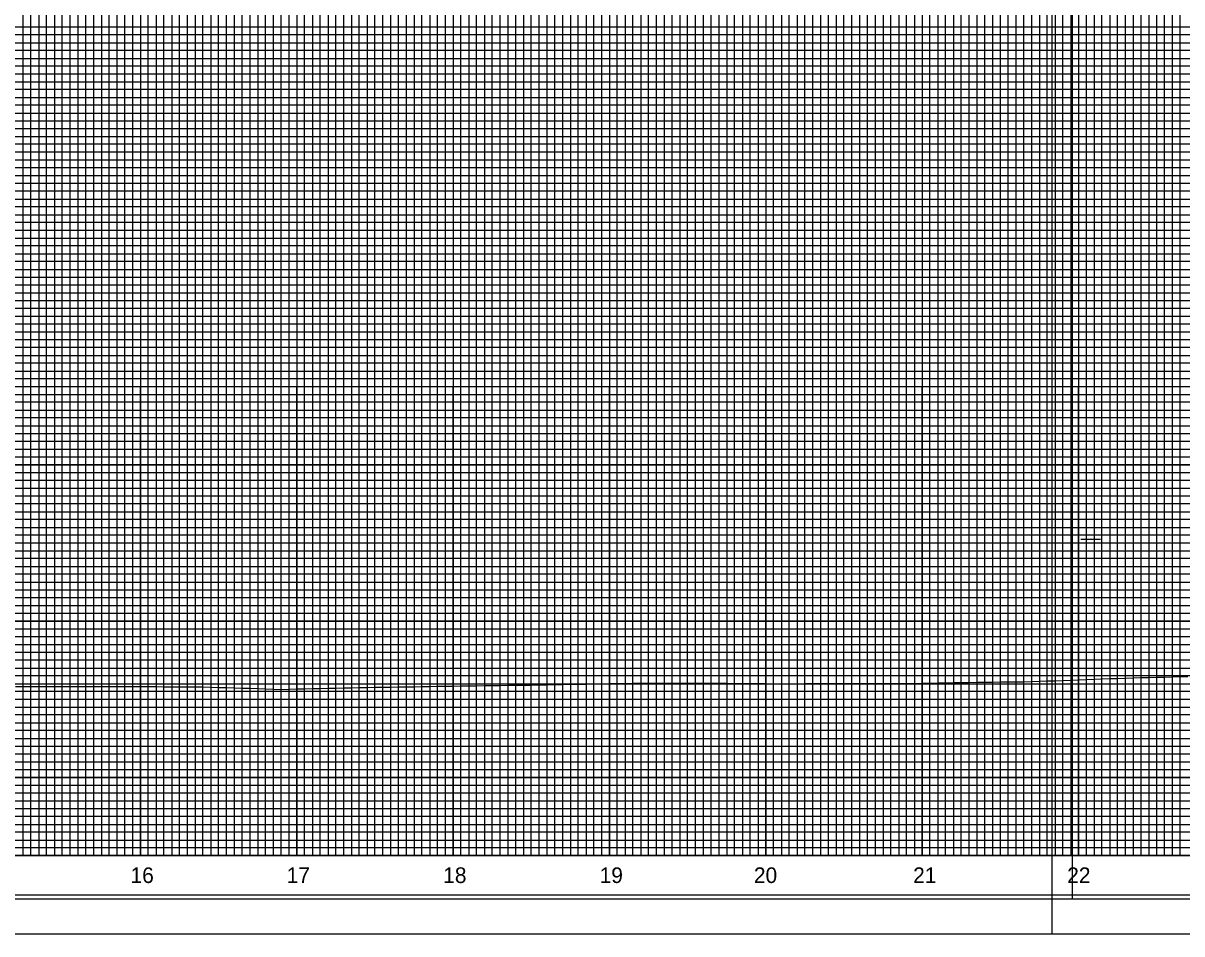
# Model space of a CAD drawing. Extents: x 2345490 to 2436403, y 465165 to 573888.
# Drawn here: x 2382292 to 2383033, y 523493 to 524076 of the extents above; entities that cross this region are included whole.
import ezdxf

# ---------------------------------------------------------------- set-up
doc = ezdxf.new("R2010")
doc.units = 0
for name, color, linetype in [('Old_Level_1', 7, 'Continuous'), ('Old_Level_18', 7, 'Continuous'), ('Old_Level_41', 7, 'Continuous'), ('Old_Level_42', 7, 'Continuous'), ('Old_Level_43', 7, 'Continuous'), ('Old_Level_50', 7, 'Continuous'), ('Old_Level_51', 7, 'Continuous'), ('Old_Level_52', 7, 'Continuous'), ('Old_Level_57', 7, 'Continuous'), ('Old_Level_63', 7, 'Continuous')]:
    doc.layers.add(name, color=color, linetype=linetype)

msp = doc.modelspace()

# ---------------------------------------------------------------- linework, layer by layer
at = {"layer": 'Old_Level_1'}
for points in [[(2382286.799, 523651.332), (2382291.799, 523651.3365), (2382296.799, 523651.3385), (2382301.799, 523651.33825), (2382306.799, 523651.3865), (2382311.799, 523651.3795), (2382316.799, 523651.3695), (2382321.799, 523651.35675), (2382326.799, 523651.35175), (2382331.799, 523651.36475), (2382336.799, 523651.36725), (2382341.799, 523651.3665), (2382346.799, 523651.36275), (2382351.799, 523651.35625), (2382356.799, 523651.34675), (2382361.799, 523651.33425), (2382366.799, 523651.31875), (2382371.799, 523651.3005), (2382376.799, 523651.279), (2382381.799, 523651.25475), (2382386.799, 523651.24725), (2382391.799, 523651.21875), (2382396.799, 523651.18425), (2382401.799, 523651.1465), (2382406.799, 523651.131), (2382411.799, 523650.9775), (2382416.799, 523650.82025), (2382421.799, 523650.65925), (2382426.799, 523650.49475), (2382431.799, 523650.32675), (2382436.799, 523650.215), (2382441.799, 523650.033), (2382446.799, 523649.84625), (2382451.799, 523649.65525), (2382456.799, 523649.51), (2382461.799, 523649.647), (2382466.799, 523649.7795), (2382471.799, 523649.90775), (2382476.799, 523650.00575), (2382481.799, 523650.1235), (2382486.799, 523650.2375), (2382491.799, 523650.3475), (2382496.799, 523650.45375), (2382501.799, 523650.556), (2382506.799, 523650.6545), (2382511.799, 523650.74925), (2382516.799, 523650.84), (2382521.799, 523650.92675), (2382526.799, 523651.01), (2382531.799, 523651.07775), (2382536.799, 523651.154), (2382541.799, 523651.25325), (2382546.799, 523651.34875), (2382551.799, 523651.441), (2382556.799, 523651.512), (2382561.799, 523651.59675), (2382566.799, 523651.678), (2382571.799, 523651.75625), (2382576.799, 523651.83125), (2382581.799, 523651.90275), (2382586.799, 523651.95175), (2382591.799, 523652.017), (2382596.799, 523652.07925), (2382601.799, 523652.13825), (2382606.799, 523652.19425), (2382611.799, 523652.24725), (2382616.799, 523652.30525), (2382621.799, 523652.408), (2382626.799, 523652.50775), (2382631.799, 523652.6045), (2382636.799, 523652.69525), (2382641.799, 523652.783), (2382646.799, 523652.8705), (2382651.799, 523652.95525), (2382656.799, 523653.03675), (2382661.799, 523653.1155), (2382666.799, 523653.1885), (2382671.799, 523653.261), (2382676.799, 523653.331), (2382681.799, 523653.398), (2382686.799, 523653.462), (2382691.799, 523653.523), (2382696.799, 523653.578), (2382701.799, 523653.573), (2382706.799, 523653.565), (2382711.799, 523653.554), (2382716.799, 523653.54), (2382721.799, 523653.51325), (2382726.799, 523653.49225), (2382731.799, 523653.46875), (2382736.799, 523653.4425), (2382741.799, 523653.4135), (2382746.799, 523653.38175), (2382751.799, 523653.3475), (2382756.799, 523653.3105), (2382761.799, 523653.27075), (2382766.799, 523653.2285)], [(2382766.799, 523653.2285), (2382771.799, 523653.1835), (2382776.799, 523653.1355), (2382781.799, 523653.15475), (2382786.799, 523653.18), (2382791.799, 523653.203), (2382796.799, 523653.2285), (2382801.799, 523653.247), (2382806.799, 523653.26275), (2382811.799, 523653.276), (2382816.799, 523653.2865), (2382821.799, 523653.2945), (2382826.799, 523653.3), (2382831.799, 523653.303), (2382836.799, 523653.30325), (2382841.799, 523653.301), (2382846.799, 523653.296), (2382851.799, 523653.28875), (2382856.799, 523653.28275), (2382861.799, 523653.38775), (2382866.799, 523653.486), (2382871.799, 523653.579), (2382876.799, 523653.66825), (2382881.799, 523653.75625), (2382886.799, 523653.8415), (2382891.799, 523653.92475), (2382896.799, 523654.00275), (2382901.799, 523654.0735), (2382906.799, 523654.138), (2382911.799, 523654.199), (2382916.799, 523654.25575), (2382921.799, 523654.30775), (2382926.799, 523654.3555), (2382931.799, 523654.3985), (2382936.799, 523654.48275), (2382941.799, 523654.6925), (2382946.799, 523654.89775), (2382951.799, 523655.09825), (2382956.799, 523655.29425), (2382961.799, 523655.48575), (2382966.799, 523655.6725), (2382971.799, 523655.855), (2382976.799, 523656.03275), (2382981.799, 523656.20575), (2382986.799, 523656.39), (2382991.799, 523656.55575), (2382996.799, 523656.717), (2383001.799, 523656.874), (2383006.799, 523657.0265), (2383011.799, 523657.17475), (2383016.799, 523657.29325), (2383021.799, 523657.37925), (2383026.799, 523657.58625), (2383031.799, 523657.669), (2383036.799, 523657.7485)]]:
    msp.add_lwpolyline(points, dxfattribs=at)
at = {"layer": 'Old_Level_18'}
msp.add_lwpolyline([(2383216.79875, 524568.168), (2381716.79875, 524568.168), (2381716.79875, 523518.168), (2383216.79875, 523518.168)], close=True, dxfattribs=at)
at = {"layer": 'Old_Level_41'}
for p, q in [((2382968.29875, 523745.668), (2382980.79875, 523745.668)), ((2383216.79875, 523543.168), (2381716.79875, 523543.168))]:
    msp.add_line(p, q, dxfattribs=at)
for points in [[(2382241.79875, 523543.168), (2382291.79875, 523543.168), (2382291.79875, 524568.168)], [(2382266.79875, 523543.168), (2382316.79875, 523543.168), (2382316.79875, 524568.168)], [(2382341.79875, 524568.168), (2382341.79875, 523543.168), (2382391.79875, 523543.168), (2382391.79875, 524568.168)], [(2382366.79875, 524568.168), (2382366.79875, 523543.168), (2382416.79875, 523543.168), (2382416.79875, 524568.168)], [(2382441.79875, 524568.168), (2382441.79875, 523543.168), (2382491.79875, 523543.168), (2382491.79875, 524568.168)], [(2382466.79875, 524568.168), (2382466.79875, 523543.168), (2382516.79875, 523543.168), (2382516.79875, 524568.168)], [(2382541.79875, 524568.168), (2382541.79875, 523543.168), (2382591.79875, 523543.168), (2382591.79875, 524568.168)], [(2382566.79875, 524568.168), (2382566.79875, 523543.168), (2382616.79875, 523543.168), (2382616.79875, 524568.168)], [(2382641.79875, 524568.168), (2382641.79875, 523543.168), (2382691.79875, 523543.168), (2382691.79875, 524568.168)], [(2382666.79875, 524568.168), (2382666.79875, 523543.168), (2382716.79875, 523543.168), (2382716.79875, 524568.168)], [(2382741.79875, 524568.168), (2382741.79875, 523543.168), (2382791.79875, 523543.168), (2382791.79875, 524568.168)], [(2382766.79875, 524568.168), (2382766.79875, 523543.168), (2382816.79875, 523543.168), (2382816.79875, 524568.168)], [(2382841.79875, 524568.168), (2382841.79875, 523543.168), (2382891.79875, 523543.168), (2382891.79875, 524568.168)], [(2382866.79875, 524568.168), (2382866.79875, 523543.168), (2382916.79875, 523543.168), (2382916.79875, 524568.168)], [(2382941.79875, 524568.168), (2382941.79875, 523543.168), (2382991.79875, 523543.168), (2382991.79875, 524568.168)], [(2382966.79875, 524568.168), (2382966.79875, 523543.168), (2383016.79875, 523543.168), (2383016.79875, 524568.168)], [(2383216.79875, 524068.168), (2381716.79875, 524068.168), (2381716.79875, 524018.168), (2383216.79875, 524018.168)], [(2383216.79875, 523968.168), (2381716.79875, 523968.168), (2381716.79875, 523918.168), (2383216.79875, 523918.168)], [(2383216.79875, 523893.168), (2381716.79875, 523893.168), (2381716.79875, 523943.168), (2383216.79875, 523943.168)], [(2383216.79875, 523868.168), (2381716.79875, 523868.168), (2381716.79875, 523818.168), (2383216.79875, 523818.168)], [(2383216.79875, 523793.168), (2381716.79875, 523793.168), (2381716.79875, 523843.168), (2383216.79875, 523843.168)], [(2383216.79875, 523768.168), (2381716.79875, 523768.168), (2381716.79875, 523718.168), (2383216.79875, 523718.168)], [(2383216.79875, 523668.168), (2381716.79875, 523668.168), (2381716.79875, 523618.168), (2383216.79875, 523618.168)], [(2383216.79875, 523593.168), (2381716.79875, 523593.168), (2381716.79875, 523643.168), (2383216.79875, 523643.168)], [(2383216.79875, 523568.168), (2381716.79875, 523568.168)]]:
    msp.add_lwpolyline(points, dxfattribs=at)
at = {"layer": 'Old_Level_42'}
for points in [[(2383216.79875, 523993.168), (2381716.79875, 523993.168), (2381716.79875, 524043.168), (2383216.79875, 524043.168)], [(2383216.79875, 523693.168), (2381716.79875, 523693.168), (2381716.79875, 523743.168), (2383216.79875, 523743.168)]]:
    msp.add_lwpolyline(points, dxfattribs=at)
at = {"layer": 'Old_Level_43'}
for points in [[(2382296.79875, 523543.168), (2382296.79875, 524568.168)], [(2382301.79875, 524568.168), (2382301.79875, 523543.168), (2382306.79875, 523543.168), (2382306.79875, 524568.168)], [(2382311.79875, 524568.168), (2382311.79875, 523543.168), (2382321.79875, 523543.168), (2382321.79875, 524568.168)], [(2382326.79875, 524568.168), (2382326.79875, 523543.168), (2382326.79875, 523543.168), (2382331.79875, 523543.168), (2382331.79875, 524568.168)], [(2382336.79875, 524568.168), (2382336.79875, 523543.168), (2382346.79875, 523543.168), (2382346.79875, 524568.168)], [(2382351.79875, 524568.168), (2382351.79875, 523543.168), (2382356.79875, 523543.168), (2382356.79875, 524568.168)], [(2382361.79875, 524568.168), (2382361.79875, 523543.168), (2382371.79875, 523543.168), (2382371.79875, 524568.168)], [(2382376.79875, 524568.168), (2382376.79875, 523543.168), (2382381.79875, 523543.168), (2382381.79875, 524568.168)], [(2382386.79875, 524568.168), (2382386.79875, 523543.168), (2382396.79875, 523543.168), (2382396.79875, 524568.168)], [(2382401.79875, 524568.168), (2382401.79875, 523543.168), (2382406.79875, 523543.168), (2382406.79875, 524568.168)], [(2382411.79875, 524568.168), (2382411.79875, 523543.168), (2382421.79875, 523543.168), (2382421.79875, 524568.168)], [(2382426.79875, 524568.168), (2382426.79875, 523543.168), (2382431.79875, 523543.168), (2382431.79875, 524568.168)], [(2382436.79875, 524568.168), (2382436.79875, 523543.168), (2382446.79875, 523543.168), (2382446.79875, 524568.168)], [(2382451.79875, 524568.168), (2382451.79875, 523543.168), (2382456.79875, 523543.168), (2382456.79875, 524568.168)], [(2382461.79875, 524568.168), (2382461.79875, 523543.168), (2382471.79875, 523543.168), (2382471.79875, 524568.168)], [(2382476.79875, 524568.168), (2382476.79875, 523543.168)], [(2382476.79875, 523543.168), (2382481.79875, 523543.168), (2382481.79875, 524567.568)], [(2382486.79875, 524567.568), (2382486.79875, 523543.168), (2382496.79875, 523543.168), (2382496.79875, 524568.168)], [(2382501.79875, 524568.168), (2382501.79875, 523543.168), (2382506.79875, 523543.168), (2382506.79875, 524568.168)], [(2382511.79875, 524568.168), (2382511.79875, 523543.168), (2382521.79875, 523543.168), (2382521.79875, 524568.168)], [(2382526.79875, 524568.168), (2382526.79875, 523543.168), (2382531.79875, 523543.168), (2382531.79875, 524568.168)], [(2382536.79875, 524568.168), (2382536.79875, 523543.168), (2382546.79875, 523543.168), (2382546.79875, 524568.168)], [(2382551.79875, 524568.168), (2382551.79875, 523543.168), (2382556.79875, 523543.168), (2382556.79875, 524568.168)], [(2382561.79875, 524568.168), (2382561.79875, 523543.168), (2382571.79875, 523543.168), (2382571.79875, 524568.168)], [(2382576.79875, 524568.168), (2382576.79875, 523543.168), (2382581.79875, 523543.168), (2382581.79875, 524568.168)], [(2382586.79875, 524568.168), (2382586.79875, 523543.168), (2382596.79875, 523543.168), (2382596.79875, 524568.168)], [(2382601.79875, 524568.168), (2382601.79875, 523543.168), (2382606.79875, 523543.168), (2382606.79875, 524568.168)], [(2382611.79875, 524568.168), (2382611.79875, 523543.168), (2382621.79875, 523543.168), (2382621.79875, 524568.168)], [(2382626.79875, 524568.168), (2382626.79875, 523543.168), (2382631.79875, 523543.168), (2382631.79875, 524568.168)], [(2382636.79875, 524568.168), (2382636.79875, 523543.168), (2382646.79875, 523543.168), (2382646.79875, 524568.168)], [(2382651.79875, 524568.168), (2382651.79875, 523543.168), (2382656.79875, 523543.168), (2382656.79875, 524568.168)], [(2382661.79875, 524568.168), (2382661.79875, 523543.168), (2382671.79875, 523543.168), (2382671.79875, 524568.168)], [(2382676.79875, 524568.168), (2382676.79875, 523543.168), (2382681.79875, 523543.168), (2382681.79875, 524568.168)], [(2382686.79875, 524568.168), (2382686.79875, 523543.168), (2382696.79875, 523543.168), (2382696.79875, 524568.168)], [(2382701.79875, 524568.168), (2382701.79875, 523543.168), (2382706.79875, 523543.168), (2382706.79875, 524568.168)], [(2382711.79875, 524568.168), (2382711.79875, 523543.168), (2382721.79875, 523543.168), (2382721.79875, 524568.168)], [(2382726.79875, 524568.168), (2382726.79875, 523543.168), (2382731.79875, 523543.168), (2382731.79875, 524568.168)], [(2382736.79875, 524568.168), (2382736.79875, 523543.168), (2382746.79875, 523543.168), (2382746.79875, 524568.168)], [(2382751.79875, 524568.168), (2382751.79875, 523543.168), (2382756.79875, 523543.168), (2382756.79875, 524568.168)], [(2382761.79875, 524568.168), (2382761.79875, 523543.168), (2382771.79875, 523543.168), (2382771.79875, 524568.168)], [(2382776.79875, 524568.168), (2382776.79875, 523543.168), (2382781.79875, 523543.168), (2382781.79875, 524568.168)], [(2382786.79875, 524568.168), (2382786.79875, 523543.168)], [(2382786.79875, 523543.168), (2382796.79875, 523543.168), (2382796.79875, 524568.168)], [(2382801.79875, 524568.168), (2382801.79875, 523543.168), (2382806.79875, 523543.168), (2382806.79875, 524568.168)], [(2382811.79875, 524568.168), (2382811.79875, 523543.168), (2382821.79875, 523543.168), (2382821.79875, 524568.168)], [(2382826.79875, 524568.168), (2382826.79875, 523543.168), (2382831.79875, 523543.168), (2382831.79875, 524568.168)], [(2382836.79875, 524568.168), (2382836.79875, 523543.168), (2382846.79875, 523543.168), (2382846.79875, 524568.168)], [(2382851.79875, 524568.168), (2382851.79875, 523543.168), (2382856.79875, 523543.168), (2382856.79875, 524568.168)], [(2382861.79875, 524568.168), (2382861.79875, 523543.168), (2382871.79875, 523543.168), (2382871.79875, 524568.168)], [(2382876.79875, 524568.168), (2382876.79875, 523543.168), (2382881.79875, 523543.168), (2382881.79875, 524568.168)], [(2382886.79875, 524568.168), (2382886.79875, 523543.168), (2382896.79875, 523543.168), (2382896.79875, 524568.168)], [(2382901.79875, 524568.168), (2382901.79875, 523543.168), (2382906.79875, 523543.168), (2382906.79875, 524568.168)], [(2382911.79875, 524568.168), (2382911.79875, 523543.168), (2382921.79875, 523543.168), (2382921.79875, 524568.168)], [(2382926.79875, 524568.168), (2382926.79875, 523543.168), (2382931.79875, 523543.168), (2382931.79875, 524568.168)], [(2382936.79875, 524568.168), (2382936.79875, 523543.168), (2382946.79875, 523543.168), (2382946.79875, 524568.168)], [(2382951.79875, 524568.168), (2382951.79875, 523543.168), (2382956.79875, 523543.168), (2382956.79875, 524568.168)], [(2382961.79875, 524568.168), (2382961.79875, 523543.168), (2382971.79875, 523543.168), (2382971.79875, 524568.168)], [(2382976.79875, 524568.168), (2382976.79875, 523543.168), (2382981.79875, 523543.168), (2382981.79875, 524568.168)], [(2382986.79875, 524568.168), (2382986.79875, 523543.168), (2382996.79875, 523543.168), (2382996.79875, 524568.168)], [(2383001.79875, 524568.168), (2383001.79875, 523543.168), (2383006.79875, 523543.168), (2383006.79875, 524568.168)], [(2383011.79875, 524568.168), (2383011.79875, 523543.168), (2383021.79875, 523543.168), (2383021.79875, 524430.618)], [(2383026.79875, 524430.618), (2383026.79875, 523543.168), (2383031.79875, 523543.168), (2383031.79875, 524430.618)], [(2383166.79875, 524073.168), (2381766.79875, 524073.168), (2381766.79875, 524063.168), (2383166.79875, 524063.168)], [(2383166.79875, 524058.168), (2381766.79875, 524058.168), (2381766.79875, 524053.168), (2383166.79875, 524053.168)], [(2383166.79875, 524048.168), (2381766.79875, 524048.168)], [(2381766.79875, 524038.168), (2383166.79875, 524038.168)], [(2383166.79875, 524033.168), (2381766.79875, 524033.168), (2381766.79875, 524028.168), (2383166.79875, 524028.168)], [(2383166.79875, 524023.168), (2381766.79875, 524023.168), (2381766.79875, 524013.168), (2383166.79875, 524013.168)], [(2383166.79875, 524008.168), (2381766.79875, 524008.168), (2381766.79875, 524003.168), (2383166.79875, 524003.168)], [(2383166.79875, 523998.168), (2381766.79875, 523998.168), (2381766.79875, 523988.168), (2383166.79875, 523988.168)], [(2383166.79875, 523983.168), (2381766.79875, 523983.168), (2381766.79875, 523978.168), (2383166.79875, 523978.168)], [(2383166.79875, 523973.168), (2381766.79875, 523973.168), (2381766.79875, 523963.168), (2383166.79875, 523963.168)], [(2383166.79875, 523958.168), (2381766.79875, 523958.168), (2381766.79875, 523953.168), (2383166.79875, 523953.168)], [(2383166.79875, 523948.168), (2381766.79875, 523948.168), (2381766.79875, 523938.168), (2383166.79875, 523938.168)], [(2383166.79875, 523933.168), (2381766.79875, 523933.168), (2381766.79875, 523928.168), (2383166.79875, 523928.168)], [(2383166.79875, 523923.168), (2381766.79875, 523923.168), (2381766.79875, 523913.168), (2383166.79875, 523913.168)], [(2383166.79875, 523908.168), (2381766.79875, 523908.168), (2381766.79875, 523903.168), (2383166.79875, 523903.168)], [(2383166.79875, 523898.168), (2381766.79875, 523898.168), (2381766.79875, 523888.168), (2383166.79875, 523888.168)], [(2383166.79875, 523883.168), (2381766.79875, 523883.168), (2381766.79875, 523878.168), (2383166.79875, 523878.168)], [(2383166.79875, 523873.168), (2381766.79875, 523873.168), (2381766.79875, 523863.168), (2383166.79875, 523863.168)], [(2383166.79875, 523858.168), (2381766.79875, 523858.168), (2381766.79875, 523853.168), (2383166.79875, 523853.168)], [(2383166.79875, 523848.168), (2381766.79875, 523848.168), (2381766.79875, 523838.168), (2383166.79875, 523838.168)], [(2383166.79875, 523833.168), (2381766.79875, 523833.168), (2381766.79875, 523828.168), (2383166.79875, 523828.168)], [(2383166.79875, 523823.168), (2381766.79875, 523823.168), (2381766.79875, 523813.168), (2383166.79875, 523813.168)], [(2383166.79875, 523808.168), (2381766.79875, 523808.168), (2381766.79875, 523803.168), (2383166.79875, 523803.168)], [(2383166.79875, 523798.168), (2381766.79875, 523798.168), (2381766.79875, 523788.168), (2383166.79875, 523788.168)], [(2383166.79875, 523783.168), (2381766.79875, 523783.168), (2381766.79875, 523778.168), (2383166.79875, 523778.168)], [(2383166.79875, 523773.168), (2381766.79875, 523773.168), (2381766.79875, 523763.168), (2383166.79875, 523763.168)], [(2383166.79875, 523758.168), (2381766.79875, 523758.168), (2381766.79875, 523753.168), (2383166.79875, 523753.168)], [(2383166.79875, 523748.168), (2381766.79875, 523748.168)], [(2381766.79875, 523738.168), (2383166.79875, 523738.168)], [(2383166.79875, 523733.168), (2381766.79875, 523733.168), (2381766.79875, 523728.168), (2383166.79875, 523728.168)], [(2383166.79875, 523723.168), (2381766.79875, 523723.168)], [(2381766.79875, 523713.168), (2383166.79875, 523713.168)], [(2383166.79875, 523708.168), (2381766.79875, 523708.168), (2381766.79875, 523703.168), (2383166.79875, 523703.168)], [(2383166.79875, 523698.168), (2381766.79875, 523698.168), (2381766.79875, 523688.168), (2383166.79875, 523688.168)], [(2383166.79875, 523683.168), (2381766.79875, 523683.168), (2381766.79875, 523678.168), (2383166.79875, 523678.168)], [(2383166.79875, 523673.168), (2381766.79875, 523673.168), (2381766.79875, 523663.168), (2383166.79875, 523663.168)], [(2383166.79875, 523658.168), (2381766.79875, 523658.168), (2381766.79875, 523653.168), (2383166.79875, 523653.168)], [(2383166.79875, 523648.168), (2381766.79875, 523648.168), (2381766.79875, 523638.168), (2383166.79875, 523638.168)], [(2383166.79875, 523633.168), (2381766.79875, 523633.168), (2381766.79875, 523628.168), (2383166.79875, 523628.168)], [(2383166.79875, 523623.168), (2381766.79875, 523623.168), (2381766.79875, 523613.168), (2383166.79875, 523613.168)], [(2383166.79875, 523608.168), (2381766.79875, 523608.168), (2381766.79875, 523603.168), (2383166.79875, 523603.168)], [(2383166.79875, 523598.168), (2381766.79875, 523598.168), (2381766.79875, 523588.168), (2383166.79875, 523588.168)], [(2383166.79875, 523583.168), (2381766.79875, 523583.168), (2381766.79875, 523578.168), (2383166.79875, 523578.168)], [(2383166.79875, 523573.168), (2381766.79875, 523573.168), (2381766.79875, 523563.168), (2383166.79875, 523563.168)], [(2383166.79875, 523558.168), (2381766.79875, 523558.168), (2381766.79875, 523553.168), (2383166.79875, 523553.168)], [(2383166.79875, 523548.168), (2381766.79875, 523548.168)]]:
    msp.add_lwpolyline(points, dxfattribs=at)
at = {"layer": 'Old_Level_50'}
msp.add_line((2382949.79875, 523493.168), (2382949.79875, 523493.168), dxfattribs=at)
for points in [[(2383229.29875, 524570.718), (2381562.79875, 524570.718), (2381562.79875, 523515.618), (2383229.29875, 523515.618)], [(2384629.29875, 524570.718), (2382962.79875, 524570.718), (2382962.79875, 523515.618), (2384629.29875, 523515.618)]]:
    msp.add_lwpolyline(points, close=True, dxfattribs=at)
at = {"layer": 'Old_Level_51'}
for points in [[(2383233.79875, 524593.168), (2381549.79875, 524593.168), (2381549.79875, 523493.168), (2383233.79875, 523493.168)], [(2384633.79875, 524593.168), (2382949.79875, 524593.168), (2382949.79875, 523493.168), (2384633.79875, 523493.168)]]:
    msp.add_lwpolyline(points, close=True, dxfattribs=at)
at = {"layer": 'Old_Level_52'}
msp.add_line((2382962.79875, 523515.618), (2382962.79875, 523515.618), dxfattribs=at)
at = {"layer": 'Old_Level_57'}
for p, q in [((2381716.79925, 523843.16825), (2384066.79875, 523843.16825)), ((2382366.79875, 523543.16825), (2382366.79875, 523843.16825)), ((2382366.79875, 523543.26825), (2382366.79875, 523843.16825)), ((2382466.79875, 523543.16825), (2382466.79875, 523843.16825)), ((2382466.79875, 523543.26825), (2382466.79875, 523843.16825)), ((2382566.79875, 523543.16825), (2382566.79875, 523843.16825)), ((2382566.79875, 523543.26825), (2382566.79875, 523843.16825)), ((2382666.79875, 523543.16825), (2382666.79875, 523843.16825)), ((2382666.79875, 523543.26825), (2382666.79875, 523843.16825)), ((2382766.79875, 523543.16825), (2382766.79875, 523843.16825)), ((2382766.79875, 523543.26825), (2382766.79875, 523843.16825)), ((2382866.79875, 523543.16825), (2382866.79875, 523843.16825)), ((2382866.79875, 523543.26825), (2382866.79875, 523843.16825)), ((2382966.79875, 523543.16825), (2382966.79875, 523843.16825)), ((2382966.79875, 523543.26825), (2382966.79875, 523843.16825)), ((2381716.79925, 523793.16825), (2384066.79875, 523793.16825)), ((2381716.79925, 523743.16825), (2384066.79875, 523743.16825)), ((2381716.79925, 523693.16825), (2384066.79875, 523693.16825)), ((2381716.79925, 523643.16825), (2384066.79875, 523643.16825)), ((2381716.799, 523593.16825), (2384066.79875, 523593.16825)), ((2381716.79925, 523543.16825), (2384066.79875, 523543.16825))]:
    msp.add_line(p, q, dxfattribs=at)
at = {"layer": 'Old_Level_63'}
msp.add_line((2381766.79875, 523543.168), (2383942.32375, 523543.168), dxfattribs=at)

# ---------------------------------------------------------------- texts
at = {"layer": 'Old_Level_1'}
for s, p in [('16', (2382360.481, 523525.668)), ('17', (2382460.3385, 523525.668)), ('18', (2382560.46425, 523525.668)), ('19', (2382660.5065, 523525.668)), ('20', (2382759.1855, 523525.668)), ('21', (2382861.025, 523525.668)), ('22', (2382959.57325, 523525.668))]:
    msp.add_text(s, height=10.000001, dxfattribs=at).set_placement(p)

doc.saveas('drawing.dxf')
